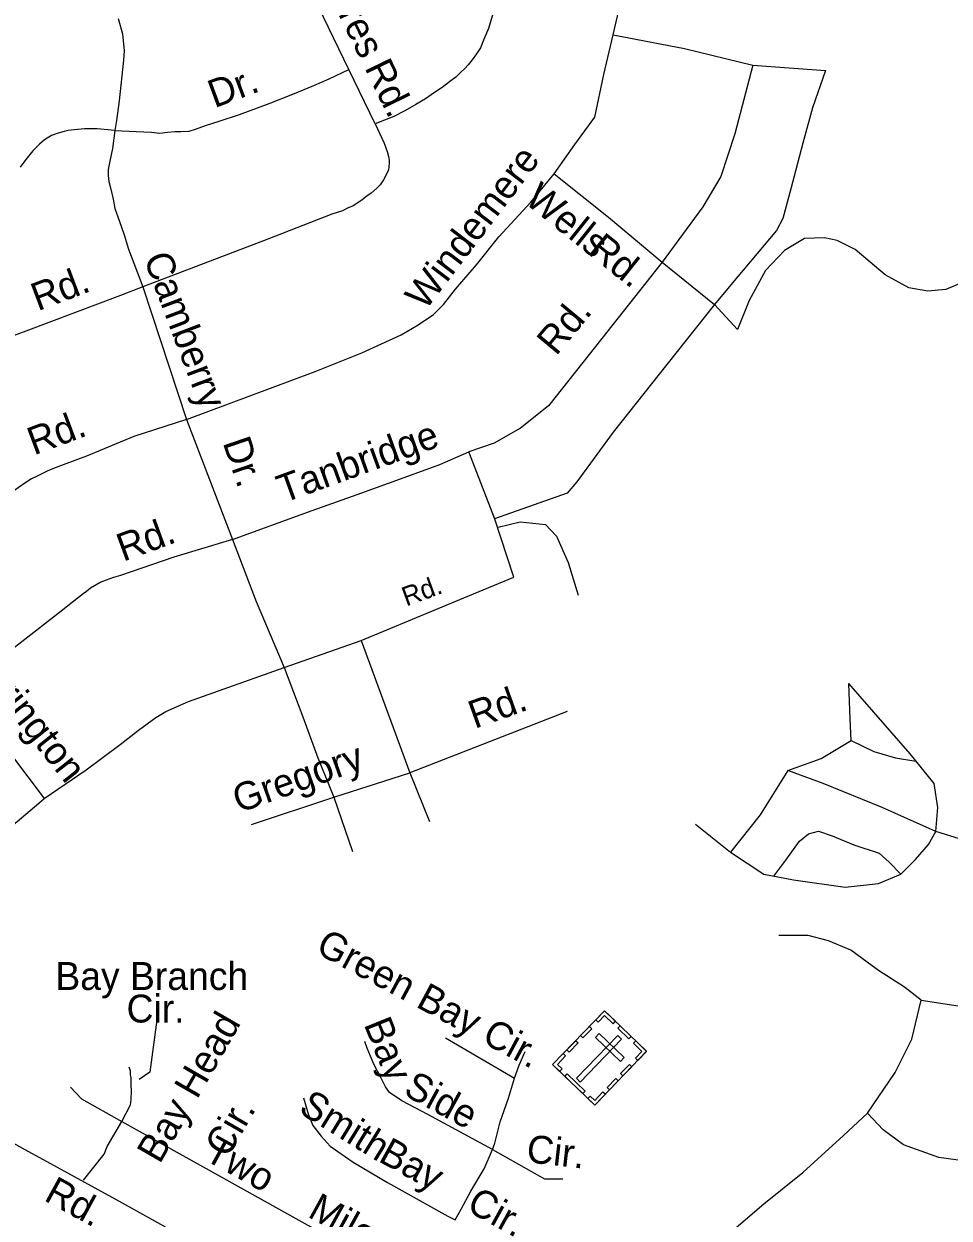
# Model space of a CAD drawing. Extents: x 2290055 to 2389491, y 66597 to 237875.
# Drawn here: x 2349094 to 2352245, y 178607 to 182670 of the extents above; entities that cross this region are included whole.
import ezdxf

# ---------------------------------------------------------------- set-up
doc = ezdxf.new("R2010")
doc.units = 0
for name, color, linetype in [('Exist Cultural Cemetery CELL', 7, 'Continuous'), ('Exist Road Non-System Type 51', 7, 'Continuous'), ('Exist Road Non-System Type 51 Label', 7, 'Continuous'), ('Exist Road Primary US Divided Attributed', 7, 'Continuous'), ('Exist Road Primary US Label', 7, 'Continuous')]:
    doc.layers.add(name, color=color, linetype=linetype)

msp = doc.modelspace()

# ---------------------------------------------------------------- linework, layer by layer
at = {"layer": 'Exist Cultural Cemetery CELL'}
for points in [[(2351071.3, 179312.2), (2351214.7, 179174.2), (2351038.2, 178990.7), (2350894.7, 179128.8)], [(2351041.3, 179281), (2351049.4, 179273.2), (2351071.8, 179296.4), (2351101, 179268.2), (2351108.7, 179276.3), (2351071.3, 179312.2)], [(2350989.8, 179227.6), (2351019.9, 179258.8), (2351028.1, 179250.9), (2350998, 179219.7)], [(2351124.6, 179260.9), (2351162, 179224.9), (2351154.1, 179216.7), (2351116.7, 179252.7)], [(2351129.5, 179215.5), (2351116.1, 179228.5), (2350975.5, 179082.4), (2350988.9, 179069.4)], [(2351053.5, 179234.9), (2351040.6, 179221.5), (2351125.4, 179139.8), (2351138.3, 179153.3)], [(2350943.2, 179179.2), (2350973.2, 179210.4), (2350981.4, 179202.5), (2350951.4, 179171.3)], [(2351184.7, 179142.9), (2351176.5, 179150.8), (2351198.9, 179174), (2351169.6, 179202.1), (2351177.4, 179210.1), (2351214.7, 179174.1)], [(2350918.6, 179105.9), (2350926.6, 179114.2), (2350910.7, 179129.4), (2350938.7, 179158.5), (2350930.7, 179166.3), (2350894.7, 179128.9)], [(2350944.1, 179097.2), (2351005.2, 179038.4), (2350997.3, 179030.2), (2350936.2, 179089)], [(2351125.8, 179098.2), (2351155.9, 179129.4), (2351164.1, 179121.5), (2351134, 179090.3)], [(2351080.1, 179050.7), (2351110.1, 179081.9), (2351118.3, 179074), (2351088.3, 179042.8)], [(2351014.3, 179013.7), (2351022.3, 179022), (2351038.1, 179006.7), (2351066.1, 179035.8), (2351074.2, 179028.1), (2351038.2, 178990.7)]]:
    msp.add_lwpolyline(points, close=True, dxfattribs=at)
at = {"layer": 'Exist Road Non-System Type 51'}
for p, q in [((2350291, 182330.8), (2350201.3, 182515.3)), ((2351267.1, 181859.6), (2351445.9, 181715.9)), ((2349499.5, 181775.4), (2349648.6, 181324.7)), ((2351445.9, 181715.9), (2351523.6, 181630.8)), ((2349648.6, 181324.7), (2349805, 180915.9)), ((2350242.4, 180572.5), (2350408.4, 180122.2)), ((2350944.4, 180330.6), (2350408.4, 180122.2)), ((2350408.4, 180122.2), (2350475.4, 179956.1)), ((2350149.8, 180039.1), (2350213.6, 179853.9)), ((2351380.8, 179946.9), (2351500.5, 179852.3))]:
    msp.add_line(p, q, dxfattribs=at)
for points in [[(2351100.3, 182633.1), (2351146.9, 182835.1), (2351214.2, 183094.2), (2351271.2, 183316.9), (2351354, 183508.6), (2351457.6, 183705.5)], [(2350201.3, 182515.3), (2350044.8, 182837.3), (2350010.2, 182910)], [(2350723.9, 182818.2), (2350688.7, 182696.7), (2350676.3, 182654.2), (2350659.8, 182615.5), (2350649, 182589.1), (2350635.7, 182568.6), (2350620.4, 182548), (2350607, 182531.4), (2350595.7, 182519.1), (2350582, 182506.4), (2350564.7, 182489.6), (2350543.3, 182472.7), (2350518.2, 182454), (2350492.9, 182436.9), (2350461.6, 182415.6), (2350428.5, 182396.3), (2350391.3, 182374.8), (2350354, 182355.3), (2350291, 182330.8)], [(2349415.9, 182688.3), (2349430.3, 182636.4), (2349436.1, 182578.7), (2349433.2, 182546.9), (2349418.8, 182408.4), (2349410.1, 182342), (2349404.3, 182307.4)], [(2350900, 182159.9), (2350970.8, 182260.1), (2351038.1, 182353.3), (2351069.2, 182498.4), (2351100.3, 182633.1)], [(2351100.3, 182633.1), (2351343.6, 182586.4), (2351576.7, 182529.5)], [(2349404.3, 182307.4), (2349476.4, 182304.5), (2349528.4, 182301.6), (2349557.2, 182298.7), (2349583.1, 182301.6), (2349609.1, 182304.5), (2349629.3, 182304.5), (2349656.6, 182305.8), (2349678.2, 182312.3), (2349712.9, 182324.7), (2349759.1, 182339.1), (2349828.3, 182362.2), (2349929.2, 182399.7), (2350010, 182431.5), (2350082.1, 182460.3), (2350134, 182483.4), (2350201.3, 182515.3)], [(2351576.7, 182529.5), (2351514.5, 182296.3), (2351467.9, 182151.3), (2351405.8, 182047.7), (2351267.1, 181859.6)], [(2351823.6, 182512.1), (2351779, 182384.6), (2351746.4, 182264.7), (2351705.5, 182109.4), (2351678.3, 182008.6), (2351656.5, 181967.7), (2351501.2, 181782.4), (2351445.9, 181715.9)], [(2351576.7, 182529.5), (2351823.6, 182512.1)], [(2349404.3, 182307.4), (2349343.8, 182313.2), (2349300.5, 182313.2), (2349265.9, 182310.3), (2349245.7, 182307.4), (2349231.3, 182304.5), (2349211.1, 182298.7), (2349188.1, 182290.1), (2349165, 182275.6), (2349147.7, 182261.2), (2349124.6, 182238.1), (2349101.5, 182209.3), (2349081.3, 182183.3)], [(2349404.3, 182307.4), (2349395.7, 182246.8), (2349387, 182203.5), (2349381.3, 182174.6), (2349381.3, 182154.4), (2349384.2, 182134.2), (2349389.9, 182108.3), (2349398.6, 182073.6), (2349404.3, 182041.9), (2349418.8, 182001.5), (2349436.1, 181952.4), (2349450.5, 181903.4), (2349499.5, 181775.4)], [(2350291, 182330.8), (2350321.5, 182264), (2350330.8, 182236.2), (2350335.5, 182218.7), (2350337.9, 182206.6), (2350338.3, 182196.8), (2350336.8, 182184.6), (2350335.3, 182174.3), (2350333.5, 182168.4), (2350329.6, 182160.3), (2350324.1, 182149.9), (2350318.6, 182139.9), (2350307.1, 182123.3), (2350295.8, 182111.1), (2350276.4, 182094.2), (2350258.9, 182081.4), (2350245.2, 182071), (2350216.1, 182051.8), (2350196.4, 182042.8), (2350178.7, 182034.2), (2350143, 182023), (2349924.5, 181938.2), (2349499.5, 181775.4)], [(2352969.5, 182186.6), (2352844.5, 182189.7), (2352702.5, 182168.1), (2352625.4, 182115.6), (2352526.6, 182019.9), (2352390.8, 181880.9), (2352292.1, 181791.3), (2352233.4, 181766.6), (2352171.7, 181760.5), (2352106.9, 181772.8), (2352026.7, 181816), (2351924.8, 181902.5), (2351863.1, 181933.4), (2351819.9, 181942.7), (2351752, 181939.6), (2351684.1, 181899.4), (2351619.3, 181831.5), (2351563.8, 181729.6), (2351523.6, 181630.8)], [(2349648.6, 181324.7), (2350085.9, 181487.6), (2350245.6, 181551.4), (2350379.1, 181611.9), (2350436.8, 181646.5), (2350488.7, 181681.2), (2350523.3, 181715.8), (2350563.7, 181767.7), (2350635, 181850.1), (2350711.7, 181945.9), (2350820.2, 182064.1), (2350900, 182159.9)], [(2350900, 182159.9), (2351085.2, 182013), (2351267.1, 181859.6)], [(2351267.1, 181859.6), (2351040.5, 181572.2), (2350880.9, 181371), (2350785.1, 181294.3), (2350695.7, 181243.2), (2350609.8, 181213.6)], [(2349499.5, 181775.4), (2349423.7, 181746.3), (2349110.4, 181627.9), (2349011.7, 181591.8), (2348992, 181583.2), (2348974.2, 181576.2), (2348960.7, 181569.8), (2348954.6, 181567.6), (2348934.9, 181558.9), (2348919.5, 181550.1), (2348899.9, 181539.5), (2348882.3, 181528.6), (2348864.6, 181518.1), (2348833.4, 181494.9), (2348792.6, 181463), (2348685.2, 181378.2)], [(2351445.9, 181715.9), (2351283.1, 181511.5), (2351101.1, 181281.6), (2350976.6, 181112.3), (2350944.7, 181074), (2350697.1, 180986.5)], [(2349648.6, 181324.7), (2349468.7, 181266), (2349307.5, 181199.5), (2349228.6, 181170.2), (2349195, 181157), (2349173.4, 181147.9), (2349155.7, 181139.4), (2349142.1, 181132.9), (2349120.2, 181121.9), (2349100.7, 181109.3), (2349075.5, 181092.2), (2349054.1, 181077.3), (2349011.3, 181045.7), (2348925.9, 180982.2), (2348644.4, 180765), (2348192, 180420.8), (2347780.1, 180104.5), (2347399.5, 179811.5)], [(2349805, 180915.9), (2350060.4, 181008.5), (2350229.6, 181069.2), (2350389.2, 181126.7), (2350510.5, 181171.4), (2350609.8, 181213.6)], [(2350242.4, 180572.5), (2350592.5, 180717.3), (2350762.7, 180788.1), (2350696.3, 180988.5), (2350609.8, 181213.6)], [(2350709.3, 180957.9), (2350784.5, 180976.1), (2350870.9, 180966.8), (2350908, 180926.7), (2350948.1, 180837.1), (2350982, 180726)], [(2349805, 180915.9), (2349605.1, 180855.2), (2349423.4, 180793.9), (2349399.7, 180787), (2349374.1, 180777.8), (2349356.3, 180771.2), (2349342.6, 180762.8), (2349321.1, 180749.8), (2349307.7, 180739.4), (2349295.9, 180730.7), (2349204.9, 180659.2), (2348881.3, 180408)], [(2349805, 180915.9), (2349884.8, 180705.1), (2349980.6, 180479.9)], [(2349980.6, 180479.9), (2350242.4, 180572.5)], [(2349163.4, 180034.9), (2349307, 180131.8), (2349421.9, 180218), (2349485.1, 180267.1), (2349543.2, 180310.6), (2349577.4, 180330.6), (2349655, 180364.9), (2349980.6, 180479.9)], [(2349980.6, 180479.9), (2350044.4, 180312.2), (2350095.5, 180173.3), (2350149.8, 180039.1)], [(2348881.3, 180408), (2349163.4, 180034.9)], [(2352199.6, 179921.7), (2352205.9, 180003.6), (2352193.3, 180085.5), (2352111.5, 180186.4), (2351903.6, 180425.9)], [(2351910.9, 180231.9), (2351907.9, 180306), (2351903.6, 180425.9)], [(2351695.7, 180129.7), (2351809.1, 180170.1), (2351910.9, 180231.9)], [(2351910.9, 180231.9), (2351988.1, 180194.8), (2352062.2, 180173.2), (2352131.3, 180162)], [(2349868.9, 179946.5), (2350149.8, 180039.1), (2350408.4, 180122.2)], [(2351695.7, 180129.7), (2351601.3, 179978.4), (2351500.5, 179852.3)], [(2352199.6, 179921.7), (2352017, 180003.6), (2351815.4, 180085.5), (2351695.7, 180129.7)], [(2348273.9, 179329.1), (2348504.6, 179499.4), (2348718, 179666.8), (2348862.2, 179782.3), (2348960.2, 179863.1), (2349144.8, 180018.9), (2349163.4, 180034.9)], [(2351500.5, 179852.3), (2351613.9, 179776.7), (2351714.6, 179757.8), (2351891, 179732.6), (2352004.4, 179745.2), (2352080, 179776.7), (2352130.4, 179827.1), (2352174.5, 179877.6), (2352199.6, 179921.7)], [(2351648.3, 179770.3), (2351688.7, 179824.3), (2351735, 179889.1), (2351765.9, 179913.8), (2351799.8, 179923.1), (2351846.1, 179907.6), (2351920.2, 179876.8), (2352006.6, 179849), (2352040.6, 179818.1), (2352080, 179776.7)], [(2352565, 179795.6), (2352363.4, 179871.3), (2352199.6, 179921.7)], [(2352149.3, 179348.1), (2352092.6, 179392.2), (2352004.4, 179449), (2351909.9, 179518.3), (2351834.3, 179549.8), (2351765, 179568.7), (2351664.3, 179568.7)], [(2352149.3, 179348.1), (2352275.2, 179329.2), (2352369.7, 179341.8), (2352457.9, 179385.9)], [(2351966.6, 178963.7), (2352061.1, 179102.3), (2352117.8, 179215.8), (2352149.3, 179348.1)], [(2350529.4, 179220.5), (2350764.8, 179083.1)], [(2350689.5, 178840.2), (2350469.8, 178959.4), (2350381.1, 179006.1), (2350339.1, 179034.2), (2350325.1, 179052.9), (2350309.5, 179085.6), (2350286.1, 179130.8), (2350262.8, 179185.3), (2350255, 179207.1)], [(2350764.8, 179083.1), (2350780.8, 179127), (2350801, 179173.4)], [(2349427.7, 178935.9), (2349457.1, 178991.8), (2349459.6, 179009.7), (2349460.9, 179040.2), (2349459.6, 179059.3), (2349459.6, 179084.8), (2349457.1, 179093.7), (2349457.1, 179107.7), (2349453.3, 179120.4)], [(2349252.7, 179052.4), (2349291.1, 179012), (2349427.7, 178935.9)], [(2350689.5, 178840.2), (2350698.3, 178861.1), (2350716.4, 178933.7), (2350744.6, 179014.2), (2350764.8, 179083.1)], [(2350046.1, 179016.3), (2350062.2, 178961.9), (2350078.3, 178921.6), (2350106.5, 178885.3), (2350136.7, 178851.1), (2350215.2, 178796.7), (2350331.9, 178728.2), (2350537.3, 178613.4), (2350563.3, 178600.3)], [(2349297.5, 178735.5), (2349368.1, 178823.8), (2349378.2, 178850.5), (2349427.7, 178935.9)], [(2349427.7, 178935.9), (2350435.9, 178374.3)], [(2351032.6, 177776.1), (2351103.7, 177879.6), (2351191.8, 178024.6), (2351273.7, 178125.4), (2351343, 178232.5), (2351393.4, 178364.9), (2351418.6, 178434.2), (2351487.9, 178547.7), (2351613.9, 178654.8), (2351746.1, 178762), (2351884.7, 178888), (2351966.6, 178963.7)], [(2352350.8, 178793.5), (2352209.1, 178812.4), (2352089.4, 178856.5), (2352020.1, 178906.9), (2351966.9, 178964)], [(2350563.3, 178600.3), (2350583.6, 178637.5), (2350615.8, 178698), (2350662.1, 178774.5), (2350689.5, 178840.2)], [(2350689.5, 178840.2), (2350866.8, 178739.8), (2350929, 178739.8)]]:
    msp.add_lwpolyline(points, dxfattribs=at)
at = {"layer": 'Exist Road Non-System Type 51 Label'}
msp.add_lwpolyline([(2349547.2, 179281.7), (2349522.9, 179103.5), (2349486.8, 179078.7)], dxfattribs=at)
at = {"layer": 'Exist Road Primary US Divided Attributed'}
msp.add_lwpolyline([(2345979.2, 180567), (2346234.5, 180426.1), (2346410.2, 180330.5), (2346585, 180233.5), (2346648.6, 180199.6), (2346834.4, 180097.1), (2347063.2, 179968.5), (2347177.6, 179905.4), (2347376.6, 179792.8), (2347595.3, 179670.2), (2347854.8, 179526.1), (2348155.4, 179358.6), (2348367.2, 179242.8), (2348542.9, 179145.8), (2348592.8, 179120.2), (2348780, 179013.6), (2348936.4, 178929.4), (2349097.5, 178839.7), (2349207.8, 178779.8), (2349428.8, 178658.1), (2349608.6, 178558.3)], dxfattribs=at)

# ---------------------------------------------------------------- texts
at = {"layer": 'Exist Road Non-System Type 51'}
msp.add_text('Rd.', height=65.62, rotation=20.1081, dxfattribs=at).set_placement((2350396.2, 180687.6))
at = {"layer": 'Exist Road Non-System Type 51 Label'}
for s, rotation, p in [('Acres', 295.9232, (2350099.1, 182838.1)), ('Rd.', 295.9232, (2350252.9, 182521.6)), ('Dr.', 20.3891, (2349743.4, 182383.2)), ('Windemere', 52.6506, (2350461.1, 181692.2)), ('Wells', 321.327, (2350795, 182063.6)), ('Rd.', 321.327, (2351010.6, 181891)), ('Camberry', 290.7267, (2349501.2, 181873.3)), ('Rd.', 20.7038, (2349141.7, 181692.4)), ('Rd.', 50.2137, (2350906.4, 181538.1)), ('Rd.', 20.4848, (2349128.7, 181201.6)), ('Tanbridge', 19.9589, (2349977.5, 181039.1)), ('Dr.', 288.8762, (2349770.7, 181245.9)), ('Rd.', 20.1507, (2349432.3, 180839.8)), ('Barrington', 308.4146, (2348874.7, 180540.3)), ('Rd.', 19.7421, (2350629.4, 180271)), ('Gregory', 19.5993, (2349826.2, 179984.3)), ('Green Bay Cir.', 331.6986, (2350083.5, 179511.6)), ('Bay Head', 60.0537, (2349556.9, 178788)), ('Bay', 291.9519, (2350250.9, 179266.4)), ('Side', 331.3985, (2350382.5, 179028.3)), ('Smith', 328.2335, (2350025.6, 178967.9)), ('Cir.', 60.0537, (2349787.9, 178807.9)), ('Two', 331.149, (2349703.9, 178807.3)), ('Bay', 331.1082, (2350297.5, 178801.8)), ('Cir.', 353.533, (2350802.5, 178797.2)), ('Mile', 331.149, (2350057, 178612.8)), ('Cir.', 331.0735, (2350597.1, 178634.1))]:
    msp.add_text(s, height=95, rotation=rotation, dxfattribs=at).set_placement(p)
for s, p in [('Bay Branch', (2349201.5, 179382.9)), ('Cir.', (2349443.9, 179272.2))]:
    msp.add_text(s, height=95, dxfattribs=at).set_placement(p)
at = {"layer": 'Exist Road Primary US Label'}
msp.add_text('Rd.', height=95, rotation=331.3473, dxfattribs=at).set_placement((2349159.1, 178668.8))

doc.saveas('drawing.dxf')
